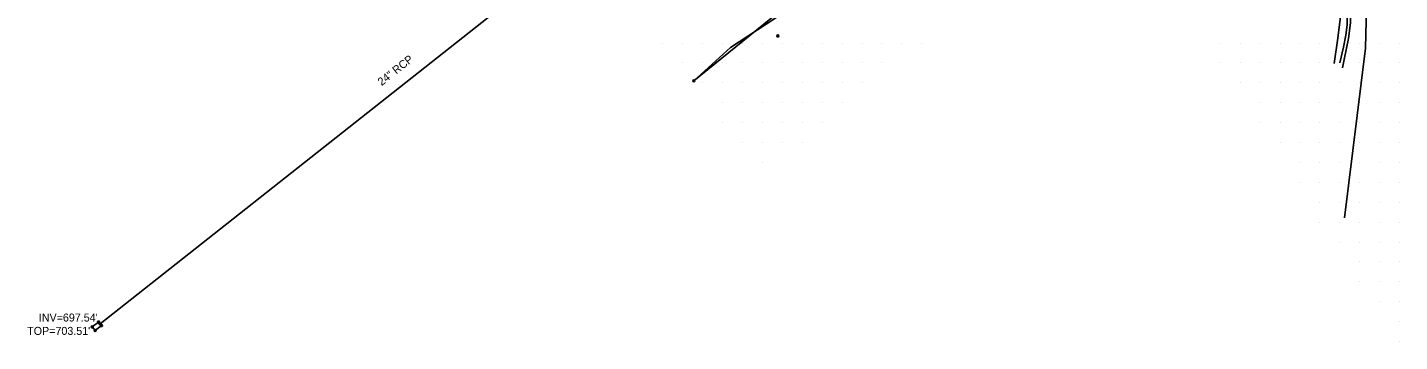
# Model space of a CAD drawing. Extents: x 1548934 to 1561348, y 809680 to 824075.
# Drawn here: x 1551181 to 1551870, y 810120 to 810278 of the extents above; entities that cross this region are included whole.
import ezdxf

# ---------------------------------------------------------------- set-up
doc = ezdxf.new("R2010")
doc.units = 0
for name, color, linetype in [('Default', 7, 'Continuous'), ('Exist DTM QL2 LIDAR Elevation Point', 7, 'Continuous'), ('Exist Structure Minor Drop Inlet Top Elevation', 7, 'Continuous'), ('Exist Structure Minor Pipes RCP 24 Inch Invert Elevation', 7, 'Continuous'), ('Exist Structure Minor Pipes RCP 24 Inch Size Material Text', 7, 'Continuous'), ('Exist Vegetation Woods Line', 7, 'Continuous'), ('P_RDY_Dimension', 7, 'Continuous'), ('P_RDY_Dimension_Text', 7, 'Continuous'), ('P_RDY_Lane_Line', 7, 'Continuous'), ('PH Exist DTM Breakline', 7, 'Continuous')]:
    doc.layers.add(name, color=color, linetype=linetype)

# ---------------------------------------------------------------- blocks, each defined once
blk = doc.blocks.new('SurveyPointCell')
at = {"layer": 'Default'}
for p, q in [((-0.5, 0), (0.5, 0)), ((0, -0.5), (0, 0.5))]:
    blk.add_line(p, q, dxfattribs=at)
blk.add_circle((0, 0), 0.5, dxfattribs=at)

msp = doc.modelspace()

# ---------------------------------------------------------------- linework, layer by layer
at = {"layer": 'Exist DTM QL2 LIDAR Elevation Point'}
for p, q in [((1551499.98, 810269.95), (1551499.98, 810269.95)), ((1551509.98, 810269.95), (1551509.98, 810269.95)), ((1551519.98, 810269.95), (1551519.98, 810269.95)), ((1551529.98, 810269.95), (1551529.98, 810269.95)), ((1551539.98, 810269.95), (1551539.98, 810269.95)), ((1551549.98, 810269.95), (1551549.98, 810269.95)), ((1551559.98, 810269.95), (1551559.98, 810269.95)), ((1551569.98, 810269.95), (1551569.98, 810269.95)), ((1551579.99, 810269.95), (1551579.99, 810269.95)), ((1551589.99, 810269.95), (1551589.99, 810269.95)), ((1551599.99, 810269.95), (1551599.99, 810269.95)), ((1551609.99, 810269.95), (1551609.99, 810269.95)), ((1551619.99, 810269.95), (1551619.99, 810269.95)), ((1551629.99, 810269.95), (1551629.99, 810269.95)), ((1551780, 810269.95), (1551780, 810269.95)), ((1551790, 810269.95), (1551790, 810269.95)), ((1551800, 810269.95), (1551800, 810269.95)), ((1551810, 810269.95), (1551810, 810269.95)), ((1551820, 810269.95), (1551820, 810269.95)), ((1551830.01, 810269.95), (1551830.01, 810269.95)), ((1551850.01, 810269.95), (1551850.01, 810269.95)), ((1551860.01, 810269.95), (1551860.01, 810269.95)), ((1551870.01, 810269.95), (1551870.01, 810269.95)), ((1551509.98, 810259.95), (1551509.98, 810259.95)), ((1551519.98, 810259.95), (1551519.98, 810259.95)), ((1551529.98, 810259.95), (1551529.98, 810259.95)), ((1551539.98, 810259.95), (1551539.98, 810259.95)), ((1551549.98, 810259.95), (1551549.98, 810259.95)), ((1551559.98, 810259.95), (1551559.98, 810259.95)), ((1551569.98, 810259.95), (1551569.98, 810259.95)), ((1551579.99, 810259.95), (1551579.99, 810259.95)), ((1551589.99, 810259.95), (1551589.99, 810259.95)), ((1551599.99, 810259.95), (1551599.99, 810259.95)), ((1551609.99, 810259.95), (1551609.99, 810259.95)), ((1551780, 810259.95), (1551780, 810259.95)), ((1551790, 810259.95), (1551790, 810259.95)), ((1551800, 810259.95), (1551800, 810259.95)), ((1551810, 810259.95), (1551810, 810259.95)), ((1551820, 810259.95), (1551820, 810259.95)), ((1551830.01, 810259.95), (1551830.01, 810259.95)), ((1551850.01, 810259.95), (1551850.01, 810259.95)), ((1551860.01, 810259.95), (1551860.01, 810259.95)), ((1551870.01, 810259.95), (1551870.01, 810259.95)), ((1551519.98, 810249.95), (1551519.98, 810249.95)), ((1551529.98, 810249.95), (1551529.98, 810249.95)), ((1551539.98, 810249.95), (1551539.98, 810249.95)), ((1551549.98, 810249.95), (1551549.98, 810249.95)), ((1551559.98, 810249.95), (1551559.98, 810249.95)), ((1551569.98, 810249.95), (1551569.98, 810249.95)), ((1551579.99, 810249.95), (1551579.99, 810249.95)), ((1551589.99, 810249.95), (1551589.99, 810249.95)), ((1551599.99, 810249.95), (1551599.99, 810249.95)), ((1551790, 810249.95), (1551790, 810249.95)), ((1551800, 810249.95), (1551800, 810249.95)), ((1551810, 810249.95), (1551810, 810249.95)), ((1551820, 810249.95), (1551820, 810249.95)), ((1551830.01, 810249.95), (1551830.01, 810249.95)), ((1551840.01, 810249.95), (1551840.01, 810249.95)), ((1551850.01, 810249.95), (1551850.01, 810249.95)), ((1551860.01, 810249.95), (1551860.01, 810249.95)), ((1551870.01, 810249.95), (1551870.01, 810249.95)), ((1551529.98, 810239.95), (1551529.98, 810239.95)), ((1551539.98, 810239.95), (1551539.98, 810239.95)), ((1551549.98, 810239.95), (1551549.98, 810239.95)), ((1551559.98, 810239.95), (1551559.98, 810239.95)), ((1551569.98, 810239.95), (1551569.98, 810239.95)), ((1551579.99, 810239.95), (1551579.99, 810239.95)), ((1551589.99, 810239.95), (1551589.99, 810239.95)), ((1551800, 810239.95), (1551800, 810239.95)), ((1551810, 810239.95), (1551810, 810239.95)), ((1551820, 810239.95), (1551820, 810239.95)), ((1551830.01, 810239.95), (1551830.01, 810239.95)), ((1551840.01, 810239.95), (1551840.01, 810239.95)), ((1551850.01, 810239.95), (1551850.01, 810239.95)), ((1551860.01, 810239.95), (1551860.01, 810239.95)), ((1551870.01, 810239.95), (1551870.01, 810239.95)), ((1551529.98, 810229.95), (1551529.98, 810229.95)), ((1551539.98, 810229.95), (1551539.98, 810229.95)), ((1551549.98, 810229.95), (1551549.98, 810229.95)), ((1551559.98, 810229.95), (1551559.98, 810229.95)), ((1551569.98, 810229.95), (1551569.98, 810229.95)), ((1551579.99, 810229.95), (1551579.99, 810229.95)), ((1551800, 810229.95), (1551800, 810229.95)), ((1551810, 810229.95), (1551810, 810229.95)), ((1551820, 810229.95), (1551820, 810229.95)), ((1551830.01, 810229.95), (1551830.01, 810229.95)), ((1551840.01, 810229.95), (1551840.01, 810229.95)), ((1551850.01, 810229.95), (1551850.01, 810229.95)), ((1551860.01, 810229.95), (1551860.01, 810229.95)), ((1551870.01, 810229.95), (1551870.01, 810229.95)), ((1551539.98, 810219.95), (1551539.98, 810219.95)), ((1551549.98, 810219.95), (1551549.98, 810219.95)), ((1551559.98, 810219.95), (1551559.98, 810219.95)), ((1551569.98, 810219.95), (1551569.98, 810219.95)), ((1551810, 810219.95), (1551810, 810219.95)), ((1551820, 810219.95), (1551820, 810219.95)), ((1551830.01, 810219.95), (1551830.01, 810219.95)), ((1551840.01, 810219.95), (1551840.01, 810219.95)), ((1551850.01, 810219.95), (1551850.01, 810219.95)), ((1551860.01, 810219.95), (1551860.01, 810219.95)), ((1551870.01, 810219.95), (1551870.01, 810219.95)), ((1551549.98, 810209.95), (1551549.98, 810209.95)), ((1551820, 810209.95), (1551820, 810209.95)), ((1551830.01, 810209.95), (1551830.01, 810209.95)), ((1551840.01, 810209.95), (1551840.01, 810209.95)), ((1551850.01, 810209.95), (1551850.01, 810209.95)), ((1551860.01, 810209.95), (1551860.01, 810209.95)), ((1551870.01, 810209.95), (1551870.01, 810209.95)), ((1551820, 810199.95), (1551820, 810199.95)), ((1551830.01, 810199.95), (1551830.01, 810199.95)), ((1551840.01, 810199.95), (1551840.01, 810199.95)), ((1551850.01, 810199.95), (1551850.01, 810199.95)), ((1551860.01, 810199.95), (1551860.01, 810199.95)), ((1551870.01, 810199.95), (1551870.01, 810199.95)), ((1551830.01, 810189.95), (1551830.01, 810189.95)), ((1551840.01, 810189.95), (1551840.01, 810189.95)), ((1551850.01, 810189.95), (1551850.01, 810189.95)), ((1551860.01, 810189.95), (1551860.01, 810189.95)), ((1551870.01, 810189.95), (1551870.01, 810189.95)), ((1551830.01, 810179.95), (1551830.01, 810179.95)), ((1551840.01, 810179.95), (1551840.01, 810179.95)), ((1551850.01, 810179.95), (1551850.01, 810179.95)), ((1551860.01, 810179.95), (1551860.01, 810179.95)), ((1551870.01, 810179.95), (1551870.01, 810179.95)), ((1551840.01, 810169.94), (1551840.01, 810169.94)), ((1551850.01, 810169.94), (1551850.01, 810169.94)), ((1551860.01, 810169.94), (1551860.01, 810169.94)), ((1551870.01, 810169.94), (1551870.01, 810169.94)), ((1551850.01, 810159.94), (1551850.01, 810159.94)), ((1551860.01, 810159.94), (1551860.01, 810159.94)), ((1551870.01, 810159.94), (1551870.01, 810159.94)), ((1551850.01, 810149.94), (1551850.01, 810149.94)), ((1551860.01, 810149.94), (1551860.01, 810149.94)), ((1551870.01, 810149.94), (1551870.01, 810149.94)), ((1551860.01, 810139.94), (1551860.01, 810139.94)), ((1551870.01, 810139.94), (1551870.01, 810139.94)), ((1551870.01, 810129.94), (1551870.01, 810129.94)), ((1551870.01, 810119.94), (1551870.01, 810119.94))]:
    msp.add_line(p, q, dxfattribs=at)
at = {"layer": 'Exist Vegetation Woods Line'}
for points in [[(1551704.06, 810393.24), (1551690.95, 810387.37), (1551677.59, 810377.87), (1551667.65, 810369.78), (1551659.37, 810366.8), (1551650.36, 810361.59), (1551643.13, 810364.98), (1551628.69, 810362.84), (1551634.09, 810350.14), (1551632.23, 810346.13), (1551621.54, 810338.68), (1551609.38, 810331.29), (1551587.67, 810308.27), (1551572.84, 810295.21), (1551556.27, 810282.23), (1551533.93, 810267.67), (1551517.37, 810252.68)], [(1551842.36, 810182.08), (1551852.87, 810267.35), (1551853.8, 810301.67)]]:
    msp.add_lwpolyline(points, dxfattribs=at)
at = {"layer": 'P_RDY_Dimension'}
msp.add_lwpolyline([(1551216.54, 810129.76), (1551217.92, 810127.94), (1551214.77, 810125.51), (1551213.37, 810127.31)], close=True, dxfattribs=at)
at = {"layer": 'P_RDY_Dimension_Text'}
msp.add_lwpolyline([(1551859.71, 810539.41), (1551760.08, 810452.75), (1551665.88, 810372.94), (1551515.48, 810250.92)], dxfattribs=at)
at = {"layer": 'P_RDY_Lane_Line'}
msp.add_lwpolyline([(1551524.36, 810371.57), (1551217.25, 810128.83)], dxfattribs=at)
at = {"layer": 'PH Exist DTM Breakline'}
for points in [[(1551837.13, 810259.64), (1551839.02, 810272.43), (1551840.38, 810283.37), (1551840.94, 810289.51), (1551842.31, 810297.05), (1551843.06, 810304.46), (1551843.72, 810312.67), (1551844.51, 810320.92)], [(1551840.01, 810259.95), (1551841.86, 810267.95), (1551842.96, 810273.92), (1551843.65, 810279.08), (1551843.71, 810285.28), (1551844.22, 810292.02), (1551844.8, 810297.51), (1551845.26, 810304.82), (1551846.01, 810309.4), (1551846.31, 810315.6), (1551846.54, 810319.43)], [(1551848.08, 810315.4), (1551846.72, 810304.02), (1551845.72, 810294.74), (1551845.48, 810287.74), (1551845.35, 810280.16), (1551844.33, 810272.18), (1551842.19, 810261.76), (1551841.42, 810257.42)]]:
    msp.add_lwpolyline(points, dxfattribs=at)

# ---------------------------------------------------------------- block references
at = {"layer": 'Default'}
for p in [(1551557.7, 810273.5), (1551515.48, 810250.92), (1551216.54, 810129.76), (1551217.25, 810128.83), (1551213.37, 810127.31), (1551214.77, 810125.51), (1551217.92, 810127.94)]:
    msp.add_blockref('SurveyPointCell', p, dxfattribs=at)

# ---------------------------------------------------------------- texts
at = {"layer": 'Exist Structure Minor Drop Inlet Top Elevation'}
msp.add_text("TOP=703.51'", height=4.02, rotation=360, dxfattribs=at).set_placement((1551180.66, 810123.29))
at = {"layer": 'Exist Structure Minor Pipes RCP 24 Inch Invert Elevation'}
msp.add_text("INV=697.54'", height=4.02, rotation=360, dxfattribs=at).set_placement((1551186.5, 810130))
at = {"layer": 'Exist Structure Minor Pipes RCP 24 Inch Size Material Text'}
msp.add_text('24" RCP', height=4.02, rotation=38.32277, dxfattribs=at).set_placement((1551358.69, 810248.27))

doc.saveas('drawing.dxf')
